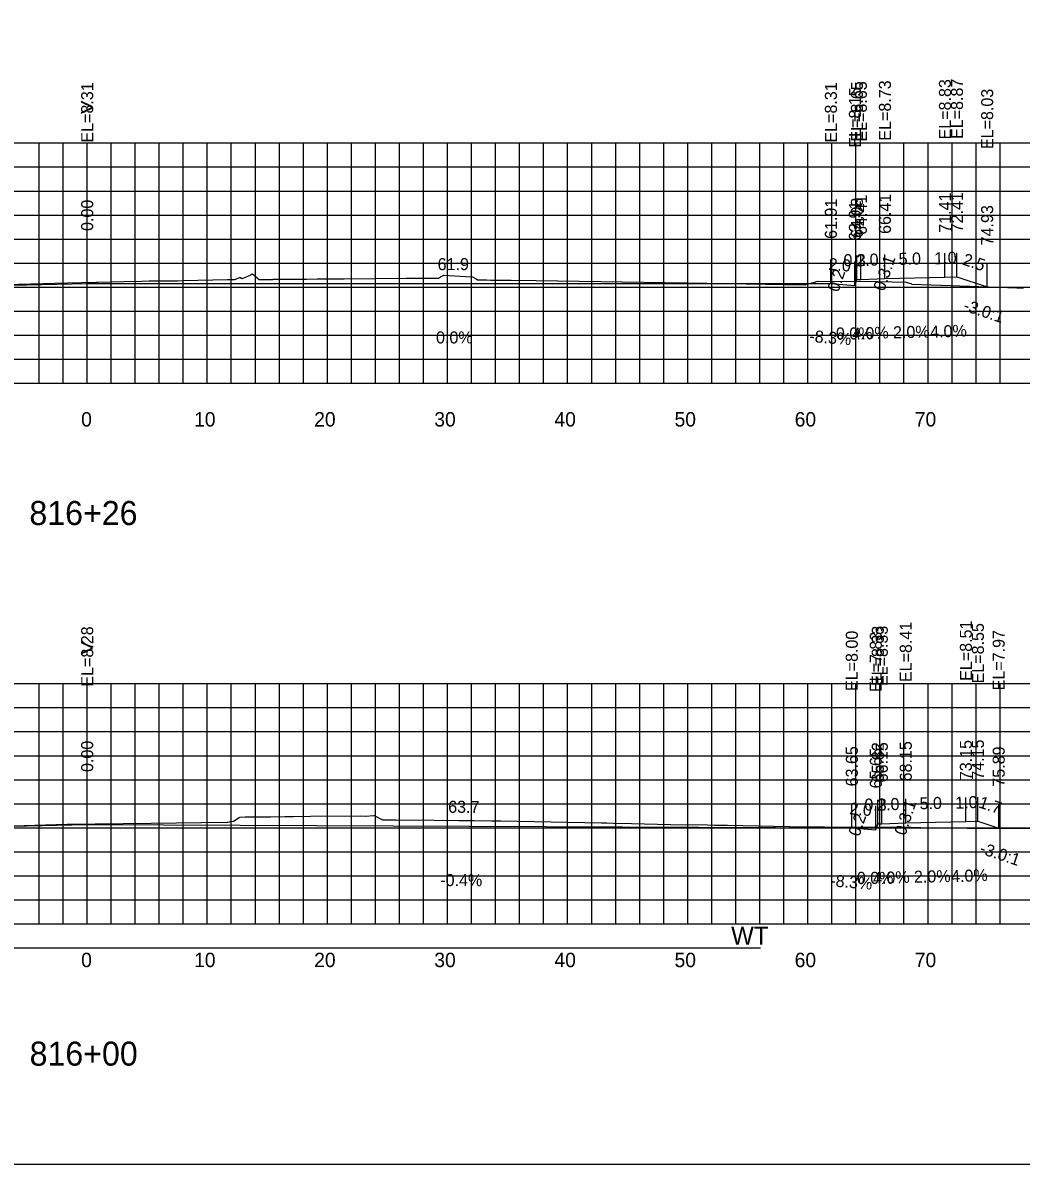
# Model space of a CAD drawing. Extents: x 1797419 to 1809236, y 248759 to 251512.
# Drawn here: x 1805345.6 to 1805428.8, y 250417.3 to 250512.3 of the extents above; entities that cross this region are included whole.
import ezdxf

# ---------------------------------------------------------------- set-up
doc = ezdxf.new("R2010")
doc.units = 0
for name, color, linetype in [('1', 7, 'Continuous'), ('10', 7, 'Continuous'), ('3', 7, 'Continuous'), ('4', 7, 'Continuous'), ('60', 7, 'Continuous'), ('CL-CNST', 7, 'Continuous'), ('Level 32', 7, 'Continuous'), ('Level 62', 7, 'Continuous'), ('M-ROADS', 7, 'Continuous')]:
    doc.layers.add(name, color=color, linetype=linetype)

msp = doc.modelspace()

# ---------------------------------------------------------------- linework, layer by layer
for p, q in [((1805351.002, 250490.569), (1805351.002, 250492.569)), ((1805412.915, 250490.569), (1805412.915, 250492.569)), ((1805414.915, 250490.402), (1805414.915, 250492.402)), ((1805415.082, 250490.902), (1805415.082, 250492.902)), ((1805415.412, 250490.902), (1805415.412, 250492.902)), ((1805417.412, 250490.982), (1805417.412, 250492.982)), ((1805422.412, 250491.082), (1805422.412, 250493.082)), ((1805423.412, 250491.122), (1805423.412, 250493.122)), ((1805425.927, 250490.284), (1805425.927, 250492.284)), ((1805416.823, 250445.586), (1805416.823, 250447.586)), ((1805417.153, 250445.586), (1805417.153, 250447.586)), ((1805419.153, 250445.666), (1805419.153, 250447.666)), ((1805424.153, 250445.766), (1805424.153, 250447.766)), ((1805425.153, 250445.806), (1805425.153, 250447.806)), ((1805351.002, 250445.536), (1805351.002, 250447.536)), ((1805414.657, 250445.253), (1805414.657, 250447.253)), ((1805416.657, 250445.086), (1805416.657, 250447.086)), ((1805426.887, 250445.228), (1805426.887, 250447.228))]:
    msp.add_line(p, q)
msp.add_lwpolyline([(1805201.002, 250417.255), (1805501.002, 250417.255), (1805501.002, 250607.255), (1805201.002, 250607.255)], close=True)
at = {"layer": '60'}
for p, q in [((1805201.002, 250482.255), (1805501.002, 250482.255)), ((1805351.002, 250482.195), (1805351.002, 250482.255)), ((1805361.002, 250482.195), (1805361.002, 250482.255)), ((1805371.002, 250482.195), (1805371.002, 250482.255)), ((1805381.002, 250482.195), (1805381.002, 250482.255)), ((1805391.002, 250482.195), (1805391.002, 250482.255)), ((1805401.002, 250482.195), (1805401.002, 250482.255)), ((1805411.002, 250482.195), (1805411.002, 250482.255)), ((1805421.002, 250482.195), (1805421.002, 250482.255)), ((1805201.002, 250437.255), (1805501.002, 250437.255)), ((1805351.002, 250437.195), (1805351.002, 250437.255)), ((1805361.002, 250437.195), (1805361.002, 250437.255)), ((1805371.002, 250437.195), (1805371.002, 250437.255)), ((1805381.002, 250437.195), (1805381.002, 250437.255)), ((1805391.002, 250437.195), (1805391.002, 250437.255)), ((1805401.002, 250437.195), (1805401.002, 250437.255)), ((1805411.002, 250437.195), (1805411.002, 250437.255)), ((1805421.002, 250437.195), (1805421.002, 250437.255))]:
    msp.add_line(p, q, dxfattribs=at)
at = {"layer": 'CL-CNST'}
for points in [[(1805243.8, 250494.32), (1805258.505, 250489.418), (1805266.505, 250489.098), (1805266.835, 250489.098), (1805267.002, 250488.598), (1805269.002, 250488.765), (1805351.002, 250490.569), (1805412.915, 250490.569), (1805414.915, 250490.402), (1805415.082, 250490.902), (1805415.412, 250490.902), (1805417.412, 250490.982), (1805422.412, 250491.082), (1805423.412, 250491.122), (1805425.927, 250490.284)], [(1805244.773, 250448.963), (1805258.505, 250444.386), (1805266.505, 250444.066), (1805266.835, 250444.066), (1805267.002, 250443.566), (1805269.002, 250443.732), (1805351.002, 250445.536), (1805414.657, 250445.253), (1805416.657, 250445.086), (1805416.823, 250445.586), (1805417.153, 250445.586), (1805419.153, 250445.666), (1805424.153, 250445.766), (1805425.153, 250445.806), (1805426.887, 250445.228)]]:
    msp.add_lwpolyline(points, dxfattribs=at)
at = {"layer": 'Level 32'}
msp.add_line((1805258.938, 250435.255), (1805407.054, 250435.255), dxfattribs=at)
at = {"layer": 'Level 62'}
for p, q in [((1805201.002, 250502.255), (1805501.002, 250502.255)), ((1805347.002, 250482.255), (1805347.002, 250502.255)), ((1805349.002, 250482.255), (1805349.002, 250502.255)), ((1805351.002, 250482.255), (1805351.002, 250502.255)), ((1805353.002, 250482.255), (1805353.002, 250502.255)), ((1805355.002, 250482.255), (1805355.002, 250502.255)), ((1805357.002, 250482.255), (1805357.002, 250502.255)), ((1805359.002, 250482.255), (1805359.002, 250502.255)), ((1805361.002, 250482.255), (1805361.002, 250502.255)), ((1805363.002, 250482.255), (1805363.002, 250502.255)), ((1805365.002, 250482.255), (1805365.002, 250502.255)), ((1805367.002, 250482.255), (1805367.002, 250502.255)), ((1805369.002, 250482.255), (1805369.002, 250502.255)), ((1805371.002, 250482.255), (1805371.002, 250502.255)), ((1805373.002, 250482.255), (1805373.002, 250502.255)), ((1805375.002, 250482.255), (1805375.002, 250502.255)), ((1805377.002, 250482.255), (1805377.002, 250502.255)), ((1805379.002, 250482.255), (1805379.002, 250502.255)), ((1805381.002, 250482.255), (1805381.002, 250502.255)), ((1805383.002, 250482.255), (1805383.002, 250502.255)), ((1805385.002, 250482.255), (1805385.002, 250502.255)), ((1805387.002, 250482.255), (1805387.002, 250502.255)), ((1805389.002, 250482.255), (1805389.002, 250502.255)), ((1805391.002, 250482.255), (1805391.002, 250502.255)), ((1805393.002, 250482.255), (1805393.002, 250502.255)), ((1805395.002, 250482.255), (1805395.002, 250502.255)), ((1805397.002, 250482.255), (1805397.002, 250502.255)), ((1805399.002, 250482.255), (1805399.002, 250502.255)), ((1805401.002, 250482.255), (1805401.002, 250502.255)), ((1805403.002, 250482.255), (1805403.002, 250502.255)), ((1805405.002, 250482.255), (1805405.002, 250502.255)), ((1805407.002, 250482.255), (1805407.002, 250502.255)), ((1805409.002, 250482.255), (1805409.002, 250502.255)), ((1805411.002, 250482.255), (1805411.002, 250502.255)), ((1805413.002, 250482.255), (1805413.002, 250502.255)), ((1805415.002, 250482.255), (1805415.002, 250502.255)), ((1805417.002, 250482.255), (1805417.002, 250502.255)), ((1805419.002, 250482.255), (1805419.002, 250502.255)), ((1805421.002, 250482.255), (1805421.002, 250502.255)), ((1805423.002, 250482.255), (1805423.002, 250502.255)), ((1805425.002, 250482.255), (1805425.002, 250502.255)), ((1805427.002, 250482.255), (1805427.002, 250502.255)), ((1805201.002, 250500.255), (1805501.002, 250500.255)), ((1805201.002, 250498.255), (1805501.002, 250498.255)), ((1805201.002, 250496.255), (1805501.002, 250496.255)), ((1805201.002, 250494.255), (1805501.002, 250494.255)), ((1805201.002, 250492.255), (1805501.002, 250492.255)), ((1805201.002, 250490.255), (1805501.002, 250490.255)), ((1805201.002, 250488.255), (1805501.002, 250488.255)), ((1805201.002, 250486.255), (1805501.002, 250486.255)), ((1805201.002, 250484.255), (1805501.002, 250484.255)), ((1805201.002, 250482.255), (1805501.002, 250482.255)), ((1805201.002, 250457.255), (1805501.002, 250457.255)), ((1805347.002, 250437.255), (1805347.002, 250457.255)), ((1805349.002, 250437.255), (1805349.002, 250457.255)), ((1805351.002, 250437.255), (1805351.002, 250457.255)), ((1805353.002, 250437.255), (1805353.002, 250457.255)), ((1805355.002, 250437.255), (1805355.002, 250457.255)), ((1805357.002, 250437.255), (1805357.002, 250457.255)), ((1805359.002, 250437.255), (1805359.002, 250457.255)), ((1805361.002, 250437.255), (1805361.002, 250457.255)), ((1805363.002, 250437.255), (1805363.002, 250457.255)), ((1805365.002, 250437.255), (1805365.002, 250457.255)), ((1805367.002, 250437.255), (1805367.002, 250457.255)), ((1805369.002, 250437.255), (1805369.002, 250457.255)), ((1805371.002, 250437.255), (1805371.002, 250457.255)), ((1805373.002, 250437.255), (1805373.002, 250457.255)), ((1805375.002, 250437.255), (1805375.002, 250457.255)), ((1805377.002, 250437.255), (1805377.002, 250457.255)), ((1805379.002, 250437.255), (1805379.002, 250457.255)), ((1805381.002, 250437.255), (1805381.002, 250457.255)), ((1805383.002, 250437.255), (1805383.002, 250457.255)), ((1805385.002, 250437.255), (1805385.002, 250457.255)), ((1805387.002, 250437.255), (1805387.002, 250457.255)), ((1805389.002, 250437.255), (1805389.002, 250457.255)), ((1805391.002, 250437.255), (1805391.002, 250457.255)), ((1805393.002, 250437.255), (1805393.002, 250457.255)), ((1805395.002, 250437.255), (1805395.002, 250457.255)), ((1805397.002, 250437.255), (1805397.002, 250457.255)), ((1805399.002, 250437.255), (1805399.002, 250457.255)), ((1805401.002, 250437.255), (1805401.002, 250457.255)), ((1805403.002, 250437.255), (1805403.002, 250457.255)), ((1805405.002, 250437.255), (1805405.002, 250457.255)), ((1805407.002, 250437.255), (1805407.002, 250457.255)), ((1805409.002, 250437.255), (1805409.002, 250457.255)), ((1805411.002, 250437.255), (1805411.002, 250457.255)), ((1805413.002, 250437.255), (1805413.002, 250457.255)), ((1805415.002, 250437.255), (1805415.002, 250457.255)), ((1805417.002, 250437.255), (1805417.002, 250457.255)), ((1805419.002, 250437.255), (1805419.002, 250457.255)), ((1805421.002, 250437.255), (1805421.002, 250457.255)), ((1805423.002, 250437.255), (1805423.002, 250457.255)), ((1805425.002, 250437.255), (1805425.002, 250457.255)), ((1805427.002, 250437.255), (1805427.002, 250457.255)), ((1805201.002, 250455.255), (1805501.002, 250455.255)), ((1805201.002, 250453.255), (1805501.002, 250453.255)), ((1805201.002, 250451.255), (1805501.002, 250451.255)), ((1805201.002, 250449.255), (1805501.002, 250449.255)), ((1805201.002, 250447.255), (1805501.002, 250447.255)), ((1805201.002, 250445.255), (1805501.002, 250445.255)), ((1805201.002, 250443.255), (1805501.002, 250443.255)), ((1805201.002, 250441.255), (1805501.002, 250441.255)), ((1805201.002, 250439.255), (1805501.002, 250439.255)), ((1805201.002, 250437.255), (1805501.002, 250437.255))]:
    msp.add_line(p, q, dxfattribs=at)
at = {"layer": 'M-ROADS'}
for points in [[(1805337.131, 250490.291), (1805349.377, 250490.611), (1805351.711, 250490.66), (1805351.784, 250490.667), (1805351.815, 250490.67), (1805351.893, 250490.672), (1805354.046, 250490.721), (1805355.546, 250490.753), (1805356.156, 250490.767), (1805356.624, 250490.772), (1805357.435, 250490.781), (1805358.068, 250490.788), (1805358.084, 250490.788), (1805358.576, 250490.793), (1805358.992, 250490.798), (1805362.675, 250490.879), (1805362.738, 250490.879), (1805363.194, 250490.896), (1805363.265, 250490.904), (1805363.345, 250490.918), (1805363.709, 250491.063), (1805363.717, 250491.066), (1805363.72, 250491.069), (1805363.722, 250491.071), (1805363.725, 250491.074), (1805363.726, 250491.075), (1805363.728, 250491.073), (1805363.731, 250491.068), (1805363.735, 250491.063), (1805363.739, 250491.062), (1805363.744, 250491.061), (1805363.747, 250491.06), (1805363.75, 250491.057), (1805363.756, 250491.049), (1805363.764, 250491.04), (1805363.772, 250491.034), (1805363.782, 250491.027), (1805363.787, 250491.024), (1805363.793, 250491.019), (1805363.809, 250491.008), (1805363.829, 250490.995), (1805363.856, 250490.991), (1805363.896, 250490.984), (1805363.923, 250490.98), (1805363.959, 250491.003), (1805363.977, 250491.014), (1805364.127, 250491.067), (1805364.325, 250491.136), (1805364.427, 250491.184), (1805364.531, 250491.233), (1805364.584, 250491.258), (1805364.616, 250491.277), (1805364.638, 250491.29), (1805364.646, 250491.295), (1805364.653, 250491.299), (1805364.664, 250491.306), (1805364.674, 250491.312), (1805364.68, 250491.318), (1805364.686, 250491.322), (1805364.689, 250491.324), (1805364.691, 250491.326), (1805364.695, 250491.327), (1805364.759, 250491.35), (1805365.321, 250490.903), (1805365.334, 250490.894), (1805365.519, 250490.898), (1805366.256, 250490.9), (1805366.258, 250490.9), (1805366.343, 250490.904), (1805366.37, 250490.902), (1805366.445, 250490.904), (1805366.496, 250490.905), (1805366.57, 250490.905), (1805366.722, 250490.905), (1805366.728, 250490.905), (1805366.897, 250490.913), (1805366.933, 250490.913), (1805367.018, 250490.911), (1805367.209, 250490.914), (1805367.491, 250490.917), (1805367.603, 250490.918), (1805368.176, 250490.921), (1805368.209, 250490.921), (1805368.869, 250490.912), (1805369.262, 250490.92), (1805370.145, 250490.938), (1805371.545, 250490.947), (1805372.406, 250490.952), (1805377.578, 250490.992), (1805378.745, 250490.998), (1805378.955, 250491.001), (1805380.252, 250491.009), (1805380.426, 250491.115), (1805380.685, 250491.242), (1805382.506, 250491.134), (1805383.081, 250491.108), (1805383.382, 250490.954), (1805383.51, 250490.863), (1805384.24, 250490.851), (1805384.602, 250490.848), (1805385.064, 250490.848), (1805386.286, 250490.835), (1805388.376, 250490.813), (1805400.926, 250490.625), (1805409.118, 250490.479), (1805410.77, 250490.446), (1805411.321, 250490.605), (1805411.54, 250490.668), (1805411.627, 250490.693), (1805411.668, 250490.705), (1805411.797, 250490.743), (1805412.854, 250490.729), (1805415.321, 250490.739), (1805416.845, 250490.727), (1805419.181, 250490.665), (1805419.444, 250490.584), (1805419.559, 250490.55), (1805419.619, 250490.532), (1805419.669, 250490.516), (1805422.875, 250490.383), (1805428.393, 250490.203), (1805428.538, 250490.2), (1805428.721, 250490.196), (1805428.962, 250490.191)], [(1805338.538, 250445.211), (1805349.342, 250445.56), (1805356.334, 250445.641), (1805362.632, 250445.709), (1805362.719, 250445.726), (1805362.842, 250445.751), (1805362.86, 250445.754), (1805362.926, 250445.767), (1805362.964, 250445.773), (1805363.172, 250445.801), (1805363.653, 250446.101), (1805363.72, 250446.125), (1805364.165, 250446.155), (1805364.594, 250446.154), (1805365.095, 250446.156), (1805365.096, 250446.156), (1805365.458, 250446.164), (1805365.554, 250446.166), (1805366.291, 250446.175), (1805367.467, 250446.19), (1805368.167, 250446.198), (1805369.605, 250446.209), (1805373.771, 250446.238), (1805374.14, 250446.231), (1805374.17, 250446.231), (1805374.177, 250446.231), (1805374.181, 250446.231), (1805374.182, 250446.23), (1805374.184, 250446.231), (1805374.87, 250446.276), (1805374.886, 250446.268), (1805375.583, 250445.919), (1805376.734, 250445.905), (1805379.891, 250445.881), (1805381.945, 250445.854), (1805382.351, 250445.852), (1805383.227, 250445.855), (1805384.665, 250445.843), (1805385.426, 250445.836), (1805393.813, 250445.663), (1805394.251, 250445.656), (1805394.816, 250445.647), (1805396.327, 250445.609), (1805399.578, 250445.54), (1805402.647, 250445.489), (1805403.214, 250445.486), (1805403.413, 250445.482), (1805404.319, 250445.463), (1805410.748, 250445.332), (1805411.024, 250445.333), (1805412.24, 250445.343), (1805412.38, 250445.343), (1805417.242, 250445.311), (1805417.529, 250445.308), (1805418.889, 250445.298), (1805419.61, 250445.293), (1805419.772, 250445.292), (1805420.401, 250445.282), (1805421.741, 250445.263), (1805423.083, 250445.244), (1805424.25, 250445.227), (1805424.428, 250445.225), (1805430.744, 250445.232)]]:
    msp.add_lwpolyline(points, dxfattribs=at)

# ---------------------------------------------------------------- texts
for s, rotation, p in [('0.3:1', 71.56471, (1805417.37, 250489.861)), ('-3.0:1', 341.56507, (1805423.879, 250488.331)), ('0.3:1', 71.56471, (1805419.112, 250444.546)), ('-3.0:1', 341.56507, (1805425.23, 250443.145))]:
    msp.add_text(s, height=1, rotation=rotation).set_placement(p)
at = {"layer": '1'}
for s, p in [('816+26', (1805346.192, 250470.455)), ('816+00', (1805346.212, 250425.455))]:
    msp.add_text(s, height=2, dxfattribs=at).set_placement(p)
at = {"layer": '10'}
for s, p in [('0', (1805350.501, 250478.655)), ('10', (1805359.901, 250478.655)), ('20', (1805369.901, 250478.655)), ('30', (1805379.901, 250478.655)), ('40', (1805389.901, 250478.655)), ('50', (1805399.901, 250478.655)), ('60', (1805409.901, 250478.655)), ('70', (1805419.901, 250478.655)), ('0', (1805350.501, 250433.655)), ('10', (1805359.901, 250433.655)), ('20', (1805369.901, 250433.655)), ('30', (1805379.901, 250433.655)), ('40', (1805389.901, 250433.655)), ('50', (1805399.901, 250433.655)), ('60', (1805409.901, 250433.655)), ('70', (1805419.901, 250433.655))]:
    msp.add_text(s, height=1.2, dxfattribs=at).set_placement(p)
at = {"layer": '3'}
for s, p in [('EL=8.73', (1805417.912, 250502.447)), ('EL=8.83', (1805422.912, 250502.547)), ('EL=8.87', (1805423.912, 250502.587)), ('EL=8.31', (1805351.502, 250502.285)), ('EL=8.31', (1805413.415, 250502.285)), ('EL=8.15', (1805415.415, 250501.867)), ('EL=8.65', (1805415.582, 250502.367)), ('EL=8.65', (1805415.912, 250502.367)), ('EL=8.03', (1805426.427, 250501.748)), ('66.41', (1805417.912, 250494.683)), ('71.41', (1805422.912, 250494.783)), ('72.41', (1805423.912, 250494.823)), ('0.00', (1805351.502, 250494.931)), ('61.91', (1805413.415, 250494.27)), ('63.91', (1805415.415, 250494.103)), ('64.08', (1805415.582, 250494.351)), ('64.41', (1805415.912, 250494.603)), ('74.93', (1805426.427, 250493.732)), ('EL=8.28', (1805351.502, 250457.001)), ('EL=8.33', (1805417.323, 250457.051)), ('EL=8.33', (1805417.653, 250457.051)), ('EL=8.41', (1805419.653, 250457.383)), ('EL=8.51', (1805424.653, 250457.483)), ('EL=8.55', (1805425.653, 250457.271)), ('EL=8.00', (1805415.157, 250456.639)), ('EL=7.83', (1805417.157, 250456.551)), ('EL=7.97', (1805427.387, 250456.693)), ('0.00', (1805351.502, 250449.899)), ('65.82', (1805417.323, 250449.035)), ('66.15', (1805417.653, 250449.035)), ('68.15', (1805419.653, 250449.115)), ('73.15', (1805424.653, 250449.215)), ('74.15', (1805425.653, 250449.255)), ('63.65', (1805415.157, 250448.702)), ('65.65', (1805417.157, 250448.535)), ('75.89', (1805427.387, 250448.677))]:
    msp.add_text(s, height=1, rotation=90, dxfattribs=at).set_placement(p)
at = {"layer": '4'}
for s, rotation, p in [('5.0', 1.14576, (1805418.567, 250492.105)), ('1.0', 2.29061, (1805421.546, 250492.148)), ('2.0', 355.23638, (1805412.688, 250491.691)), ('2.0', 2.29061, (1805415.046, 250491.988)), ('2.5', 341.56507, (1805423.8, 250492.152)), ('0.2', 71.56471, (1805413.549, 250489.782)), ('-8.3%', 355.23638, (1805411.099, 250485.703)), ('4.0%', 2.29061, (1805414.7, 250485.87)), ('2.0%', 1.14576, (1805418.099, 250485.995)), ('4.0%', 2.29061, (1805421.2, 250486.03)), ('2.0', 2.29061, (1805416.787, 250446.672)), ('5.0', 1.14576, (1805420.309, 250446.79)), ('1.0', 2.29061, (1805423.287, 250446.832)), ('1.7', 341.56507, (1805425.151, 250446.967)), ('63.7', 359.74474, (1805381.054, 250446.503)), ('2.0', 355.23638, (1805414.43, 250446.376)), ('0.2', 71.56471, (1805415.29, 250444.466)), ('-0.4%', 359.74474, (1805380.397, 250440.405)), ('-8.3%', 355.23638, (1805412.84, 250440.387)), ('4.0%', 2.29061, (1805416.441, 250440.554)), ('2.0%', 1.14576, (1805419.84, 250440.679)), ('4.0%', 2.29061, (1805422.941, 250440.714))]:
    msp.add_text(s, height=1, rotation=rotation, dxfattribs=at).set_placement(p)
for s, p in [('61.9', (1805380.179, 250491.669)), ('0.3', (1805413.963, 250492.002)), ('0.0%', (1805380.045, 250485.569)), ('0.0%', (1805413.333, 250485.902)), ('0.3', (1805415.705, 250446.686)), ('0.0%', (1805415.075, 250440.586))]:
    msp.add_text(s, height=1, dxfattribs=at).set_placement(p)
at = {"layer": '60'}
for s, p in [('>', (1805350.393, 250504.505)), ('>', (1805350.393, 250459.505)), ('WT', (1805404.61, 250435.535))]:
    msp.add_text(s, height=1.5, dxfattribs=at).set_placement(p)

doc.saveas('drawing.dxf')
